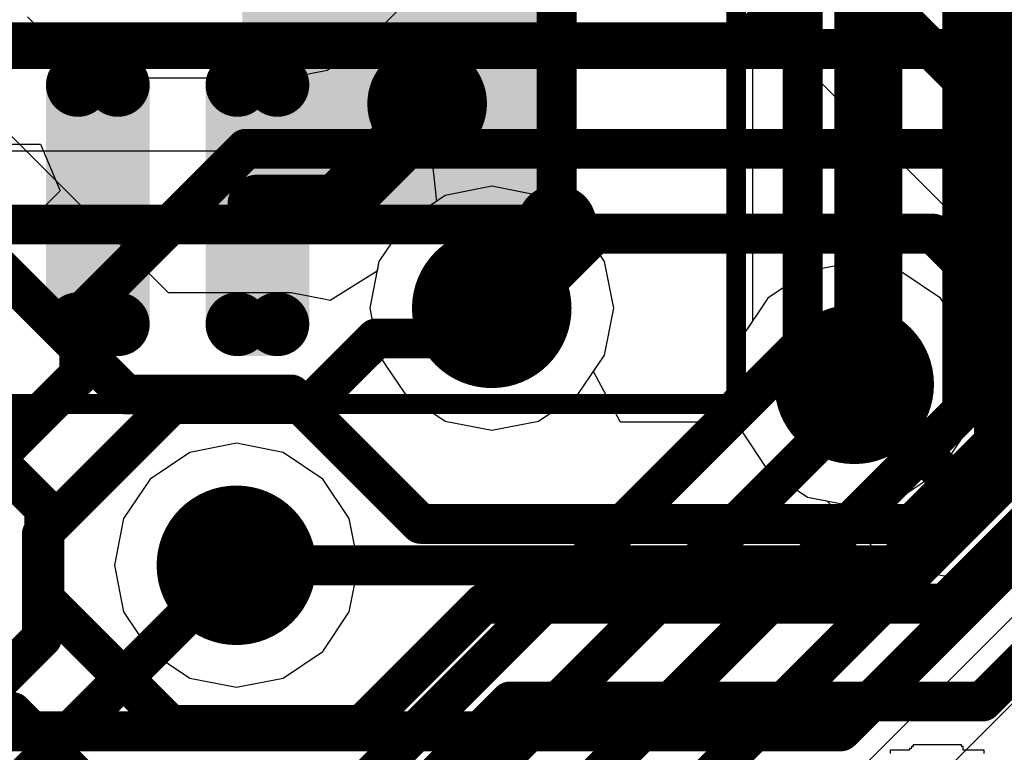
# Model space of a CAD drawing. Header units: millimetres. Extents: x -2 to 68, y -2 to 27.4.
# Tile 424 of 594: x 44.8 to 47.2, y 1.9 to 3.7. Entities that reach past the tile are written whole.
import ezdxf

# ---------------------------------------------------------------- set-up
doc = ezdxf.new("R2010")
doc.units = ezdxf.units.MM
for name, color, linetype in [('BottomLayer', 5, 'Continuous'), ('BottomOverlay', 54, 'Continuous'), ('BottomPaste', 16, 'Continuous'), ('BottomSolder', 6, 'Continuous'), ('DrillGuide', 244, 'Continuous'), ('Mechanical10', 56, 'Continuous'), ('Mechanical6', 56, 'Continuous'), ('MidLayer1', 16, 'Continuous'), ('MidLayer2', 76, 'Continuous'), ('MidLayer3', 90, 'Continuous'), ('MidLayer4', 156, 'Continuous'), ('MidLayer5', 130, 'Continuous'), ('MidLayer6', 216, 'Continuous'), ('MidLayer7', 6, 'Continuous'), ('MidLayer8', 54, 'Continuous'), ('MultiLayer', 9, 'Continuous'), ('TopLayer', 1, 'Continuous'), ('TopOverlay', 2, 'Continuous'), ('ViaHoleLayer', 16, 'Continuous')]:
    doc.layers.add(name, color=color, linetype=linetype)

# ---------------------------------------------------------------- blocks, each defined once
blk = doc.blocks.new('QFN127P600_8N_B_171')
at = {"layer": 'BottomLayer', "const_width": 0.05}
for points in [[(-1.825, -0.35, 1), (-1.775, -0.35, 1)], [(-1.225, -0.35, 1), (-1.175, -0.35, 1)], [(-1.825, -0.45, 1), (-1.775, -0.45, 1)], [(-1.225, -0.45, 1), (-1.175, -0.45, 1)], [(-1.825, -0.75, 1), (-1.775, -0.75, 1)], [(-1.225, -0.75, 1), (-1.175, -0.75, 1)], [(-1.825, -0.85, 1), (-1.775, -0.85, 1)], [(-1.225, -0.85, 1), (-1.175, -0.85, 1)]]:
    blk.add_lwpolyline(points, format="xyb", close=True, dxfattribs=at)
at = {"layer": 'BottomLayer'}
for points in [[(-1.8, -0.3), (-1.8, -0.5), (-1.2, -0.3), (-1.2, -0.5)], [(-1.85, -0.35), (-1.85, -0.45), (-1.15, -0.35), (-1.15, -0.45)], [(-1.8, -0.7), (-1.8, -0.9), (-1.2, -0.7), (-1.2, -0.9)], [(-1.85, -0.75), (-1.85, -0.85), (-1.15, -0.75), (-1.15, -0.85)]]:
    blk.add_solid(points, dxfattribs=at)
at = {"layer": 'BottomOverlay'}
for points, const_width in [([(-1.5, -1.55, 1), (-1.6, -1.55, 1)], 0.1), ([(-1.625, -1.55, 1), (-1.575, -1.55, 1)], 0.05), ([(-1.525, -1.55, 1), (-1.475, -1.55, 1)], 0.05)]:
    blk.add_lwpolyline(points, format="xyb", close=True, dxfattribs=dict(at, const_width=const_width))
at = {"layer": 'BottomPaste', "const_width": 0.05}
for points in [[(-1.825, -0.35, 1), (-1.775, -0.35, 1)], [(-1.225, -0.35, 1), (-1.175, -0.35, 1)], [(-1.825, -0.45, 1), (-1.775, -0.45, 1)], [(-1.225, -0.45, 1), (-1.175, -0.45, 1)], [(-1.825, -0.75, 1), (-1.775, -0.75, 1)], [(-1.225, -0.75, 1), (-1.175, -0.75, 1)], [(-1.825, -0.85, 1), (-1.775, -0.85, 1)], [(-1.225, -0.85, 1), (-1.175, -0.85, 1)]]:
    blk.add_lwpolyline(points, format="xyb", close=True, dxfattribs=at)
at = {"layer": 'BottomPaste'}
for points in [[(-1.8, -0.3), (-1.8, -0.5), (-1.2, -0.3), (-1.2, -0.5)], [(-1.85, -0.35), (-1.85, -0.45), (-1.15, -0.35), (-1.15, -0.45)], [(-1.8, -0.7), (-1.8, -0.9), (-1.2, -0.7), (-1.2, -0.9)], [(-1.85, -0.75), (-1.85, -0.85), (-1.15, -0.75), (-1.15, -0.85)]]:
    blk.add_solid(points, dxfattribs=at)
at = {"layer": 'BottomSolder', "const_width": 0.08}
for points in [[(-1.84, -0.35, 1), (-1.76, -0.35, 1)], [(-1.24, -0.35, 1), (-1.16, -0.35, 1)], [(-1.84, -0.45, 1), (-1.76, -0.45, 1)], [(-1.24, -0.45, 1), (-1.16, -0.45, 1)], [(-1.84, -0.75, 1), (-1.76, -0.75, 1)], [(-1.24, -0.75, 1), (-1.16, -0.75, 1)], [(-1.84, -0.85, 1), (-1.76, -0.85, 1)], [(-1.24, -0.85, 1), (-1.16, -0.85, 1)]]:
    blk.add_lwpolyline(points, format="xyb", close=True, dxfattribs=at)
at = {"layer": 'BottomSolder'}
for points in [[(-1.8, -0.27), (-1.8, -0.53), (-1.2, -0.27), (-1.2, -0.53)], [(-1.88, -0.35), (-1.88, -0.45), (-1.12, -0.35), (-1.12, -0.45)], [(-1.8, -0.67), (-1.8, -0.93), (-1.2, -0.67), (-1.2, -0.93)], [(-1.88, -0.75), (-1.88, -0.85), (-1.12, -0.75), (-1.12, -0.85)]]:
    blk.add_solid(points, dxfattribs=at)
at = {"layer": 'Mechanical10', "const_width": 0.1}
for points in [[(-1.55, 1.55), (-1.55, -1.55)], [(-1.55, -1.55), (1.55, -1.55)]]:
    blk.add_lwpolyline(points, dxfattribs=at)
at = {"layer": 'Mechanical10', "const_width": 0.05}
blk.add_lwpolyline([(-1.575, -1.55, 1), (-1.525, -1.55, 1)], format="xyb", close=True, dxfattribs=at)
blk.add_lwpolyline([(-1.575, -1.55, 1), (-1.525, -1.55, 1)], format="xyb", close=True, dxfattribs=at)
at = {"layer": 'Mechanical10'}
blk.add_solid([(-1.5504, -1.55), (-0.7624, -1.55), (-1.5504, -0.762), (-0.7624, -0.762)], dxfattribs=at)
at = {"layer": 'Mechanical6', "const_width": 0.05}
for points in [[(-2, 2), (-2, -2)], [(-2, -2), (2, -2)]]:
    blk.add_lwpolyline(points, dxfattribs=at)
at = {"layer": 'Mechanical6', "const_width": 0.025}
blk.add_lwpolyline([(-2.0125, -2, 1), (-1.9875, -2, 1)], format="xyb", close=True, dxfattribs=at)
blk.add_lwpolyline([(-2.0125, -2, 1), (-1.9875, -2, 1)], format="xyb", close=True, dxfattribs=at)

msp = doc.modelspace()

# ---------------------------------------------------------------- linework, layer by layer
at = {"layer": 'BottomLayer'}
msp.add_line((45.4593, 0.4329), (47.497, 2.4706), dxfattribs=at)
for points, const_width in [([(46.7168, 2.8993), (46.7168, 4.8746)], 0.1), ([(46.9168, 2.8165), (46.9168, 4.7918)], 0.1), ([(47.1168, 2.7337), (47.1168, 4.7089)], 0.1), ([(45.55, 3.25), (45.8, 3.5)], 0.15), ([(45.7754, 3.5029), (45.7971, 3.5029)], 0.15), ([(45.7971, 3.5029), (45.8, 3.5)], 0.15), ([(45.35, 3.25), (45.55, 3.25)], 0.15), ([(45.8617, 2.9143), (45.9373, 2.9899)], 0.1), ([(45.4828, 2.75), (45.6472, 2.9143)], 0.1), ([(45.6472, 2.9143), (45.8617, 2.9143)], 0.1), ([(44.9174, 1.1), (46.7168, 2.8993)], 0.1), ([(45.0003, 0.9), (46.9168, 2.8165)], 0.1), ([(44.8097, 2.4237), (45.136, 2.75)], 0.1), ([(45.136, 2.75), (45.4828, 2.75)], 0.1), ([(45.0831, 0.7), (47.1168, 2.7337)], 0.1), ([(45.166, 0.5), (47.3168, 2.6508)], 0.1), ([(44.8097, 2.1636), (44.8097, 2.4237)], 0.1), ([(44.2517, 1.3), (45.2973, 2.3456)], 0.1), ([(44.1461, 1.5), (44.8097, 2.1636)], 0.1)]:
    msp.add_lwpolyline(points, dxfattribs=dict(at, const_width=const_width))
for points, const_width in [([(45.7004, 3.5029, 1), (45.8504, 3.5029, 1)], 0.15), ([(45.7379, 3.5029, 1), (45.8129, 3.5029, 1)], 0.075), ([(45.7596, 3.5029, 1), (45.8346, 3.5029, 1)], 0.075), ([(45.7596, 3.5029, 1), (45.8346, 3.5029, 1)], 0.075), ([(45.7625, 3.5, 1), (45.8375, 3.5, 1)], 0.075), ([(45.7625, 3.5, 1), (45.8375, 3.5, 1)], 0.075), ([(45.3125, 3.25, 1), (45.3875, 3.25, 1)], 0.075), ([(45.5125, 3.25, 1), (45.5875, 3.25, 1)], 0.075), ([(45.5125, 3.25, 1), (45.5875, 3.25, 1)], 0.075), ([(45.8373, 2.9899, 1), (46.0373, 2.9899, 1)], 0.2), ([(45.9123, 2.9899, 1), (45.9622, 2.9899, 1)], 0.05), ([(45.6222, 2.9143, 1), (45.6722, 2.9143, 1)], 0.05), ([(45.6222, 2.9143, 1), (45.6722, 2.9143, 1)], 0.05), ([(45.8367, 2.9143, 1), (45.8867, 2.9143, 1)], 0.05), ([(45.8367, 2.9143, 1), (45.8867, 2.9143, 1)], 0.05), ([(46.6918, 2.8993, 1), (46.7418, 2.8993, 1)], 0.05), ([(46.6918, 2.8993, 1), (46.7418, 2.8993, 1)], 0.05), ([(46.8918, 2.8165, 1), (46.9418, 2.8165, 1)], 0.05), ([(46.8918, 2.8165, 1), (46.9418, 2.8165, 1)], 0.05), ([(45.111, 2.75, 1), (45.161, 2.75, 1)], 0.05), ([(45.111, 2.75, 1), (45.161, 2.75, 1)], 0.05), ([(45.4578, 2.75, 1), (45.5078, 2.75, 1)], 0.05), ([(45.4578, 2.75, 1), (45.5078, 2.75, 1)], 0.05), ([(47.0918, 2.7337, 1), (47.1418, 2.7337, 1)], 0.05), ([(47.0918, 2.7337, 1), (47.1418, 2.7337, 1)], 0.05), ([(45.1973, 2.3456, 1), (45.3973, 2.3456, 1)], 0.2), ([(44.7847, 2.4237, 1), (44.8347, 2.4237, 1)], 0.05), ([(44.7847, 2.4237, 1), (44.8347, 2.4237, 1)], 0.05), ([(45.2723, 2.3456, 1), (45.3223, 2.3456, 1)], 0.05), ([(44.7847, 2.1636, 1), (44.8347, 2.1636, 1)], 0.05), ([(44.7847, 2.1636, 1), (44.8347, 2.1636, 1)], 0.05)]:
    msp.add_lwpolyline(points, format="xyb", close=True, dxfattribs=dict(at, const_width=const_width))
at = {"layer": 'DrillGuide'}
for points, const_width in [([(45.7504, 3.5029, 1), (45.8004, 3.5029, 1)], 0.05), ([(45.8873, 2.9899, 1), (45.9873, 2.9899, 1)], 0.1), ([(46.7958, 2.7994, 1), (46.8958, 2.7994, 1)], 0.1), ([(45.2473, 2.3456, 1), (45.3473, 2.3456, 1)], 0.1)]:
    msp.add_lwpolyline(points, format="xyb", close=True, dxfattribs=dict(at, const_width=const_width))
at = {"layer": 'MidLayer1'}
for p, q in [((45.9373, 3.2958), (45.8202, 3.2725)), ((46.0543, 3.2725), (45.9373, 3.2958)), ((45.8202, 3.2725), (45.721, 3.2062)), ((46.1535, 3.2062), (46.0543, 3.2725)), ((45.721, 3.2062), (45.6547, 3.107)), ((46.2198, 3.107), (46.1535, 3.2062)), ((45.6547, 3.107), (45.6314, 2.9899)), ((46.2431, 2.9899), (46.2198, 3.107)), ((46.8458, 3.1053), (46.7287, 3.082)), ((46.9628, 3.082), (46.8458, 3.1053)), ((46.7287, 3.082), (46.6295, 3.0157)), ((47.0621, 3.0157), (46.9628, 3.082)), ((46.6295, 3.0157), (46.5632, 2.9165)), ((47.1284, 2.9165), (47.0621, 3.0157)), ((45.6314, 2.9899), (45.6547, 2.8728)), ((46.2198, 2.8728), (46.2431, 2.9899)), ((46.5632, 2.9165), (46.5399, 2.7994)), ((47.1516, 2.7994), (47.1284, 2.9165)), ((45.6547, 2.8728), (45.721, 2.7736)), ((46.1535, 2.7736), (46.2198, 2.8728)), ((46.5399, 2.7994), (46.5632, 2.6824)), ((47.1284, 2.6824), (47.1516, 2.7994)), ((45.721, 2.7736), (45.8202, 2.7073)), ((46.0543, 2.7073), (46.1535, 2.7736)), ((45.8202, 2.7073), (45.9373, 2.684)), ((45.9373, 2.684), (46.0543, 2.7073)), ((46.5632, 2.6824), (46.6295, 2.5831)), ((47.0621, 2.5831), (47.1284, 2.6824)), ((45.2973, 2.6515), (45.1803, 2.6282)), ((45.4144, 2.6282), (45.2973, 2.6515)), ((45.1803, 2.6282), (45.081, 2.5619)), ((45.5136, 2.5619), (45.4144, 2.6282)), ((46.6295, 2.5831), (46.7287, 2.5168)), ((46.9628, 2.5168), (47.0621, 2.5831)), ((45.081, 2.5619), (45.0147, 2.4627)), ((45.5799, 2.4627), (45.5136, 2.5619)), ((46.7287, 2.5168), (46.8458, 2.4935)), ((46.8458, 2.4935), (46.9628, 2.5168)), ((45.0147, 2.4627), (44.9914, 2.3456)), ((45.6032, 2.3456), (45.5799, 2.4627)), ((44.9914, 2.3456), (45.0147, 2.2286)), ((45.5799, 2.2286), (45.6032, 2.3456)), ((45.0147, 2.2286), (45.081, 2.1293)), ((45.5136, 2.1293), (45.5799, 2.2286)), ((45.081, 2.1293), (45.1803, 2.063)), ((45.4144, 2.063), (45.5136, 2.1293)), ((45.1803, 2.063), (45.2973, 2.0398)), ((45.2973, 2.0398), (45.4144, 2.063))]:
    msp.add_line(p, q, dxfattribs=at)
at = {"layer": 'MidLayer1', "const_width": 0.2}
for points in [[(45.8373, 2.9899, 1), (46.0373, 2.9899, 1)], [(46.7458, 2.7994, 1), (46.9458, 2.7994, 1)], [(45.1973, 2.3456, 1), (45.3973, 2.3456, 1)]]:
    msp.add_lwpolyline(points, format="xyb", close=True, dxfattribs=at)
at = {"layer": 'MidLayer2'}
for p, q in [((43.0244, 3.3851), (45.7775, 3.3851)), ((45.7775, 3.3851), (45.7879, 3.3578)), ((46.0866, 3.3578), (46.097, 3.3851)), ((46.097, 3.3851), (47.6695, 3.3851)), ((45.7879, 3.3578), (45.7987, 3.2581)), ((46.0758, 3.2581), (46.0866, 3.3578)), ((45.7987, 3.2581), (45.721, 3.2062)), ((46.1535, 3.2062), (46.0758, 3.2581)), ((45.721, 3.2062), (45.6547, 3.107)), ((46.2198, 3.107), (46.1535, 3.2062)), ((45.6547, 3.107), (45.6314, 2.9899)), ((46.2431, 2.9899), (46.2198, 3.107)), ((46.8458, 3.1053), (46.7287, 3.082)), ((46.9628, 3.082), (46.8458, 3.1053)), ((46.7287, 3.082), (46.6295, 3.0157)), ((47.0621, 3.0157), (46.9628, 3.082)), ((46.6295, 3.0157), (46.5632, 2.9165)), ((47.1284, 2.9165), (47.0621, 3.0157)), ((45.6314, 2.9899), (45.6547, 2.8728)), ((46.2198, 2.8728), (46.2431, 2.9899)), ((46.5632, 2.9165), (46.5399, 2.7994)), ((47.1381, 2.8676), (47.1284, 2.9165)), ((45.6547, 2.8728), (45.721, 2.7736)), ((46.1535, 2.7736), (46.2198, 2.8728)), ((47.1769, 2.8287), (47.1381, 2.8676)), ((48.5127, 2.8287), (47.1769, 2.8287)), ((46.5399, 2.7994), (46.5632, 2.6824)), ((45.721, 2.7736), (45.8202, 2.7073)), ((46.0543, 2.7073), (46.1535, 2.7736)), ((45.8202, 2.7073), (45.9373, 2.684)), ((45.9373, 2.684), (46.0543, 2.7073)), ((46.5632, 2.6824), (46.6295, 2.5831)), ((45.2973, 2.6515), (45.1803, 2.6282)), ((45.4144, 2.6282), (45.2973, 2.6515)), ((45.1803, 2.6282), (45.081, 2.5619)), ((45.5136, 2.5619), (45.4144, 2.6282)), ((46.6295, 2.5831), (46.7287, 2.5168)), ((45.081, 2.5619), (45.0147, 2.4627)), ((45.5799, 2.4627), (45.5136, 2.5619)), ((46.7287, 2.5168), (46.7776, 2.5071)), ((46.7776, 2.5071), (46.8911, 2.3936)), ((45.0147, 2.4627), (44.9914, 2.3456)), ((45.6032, 2.3456), (45.5799, 2.4627)), ((46.8911, 2.3936), (46.9738, 2.3384)), ((44.9914, 2.3456), (45.0147, 2.2286)), ((45.5799, 2.2286), (45.6032, 2.3456)), ((46.9738, 2.3384), (47.0713, 2.3189)), ((47.0713, 2.3189), (48.6183, 2.3189)), ((45.0147, 2.2286), (45.081, 2.1293)), ((45.5136, 2.1293), (45.5799, 2.2286)), ((45.081, 2.1293), (45.1803, 2.063)), ((45.4144, 2.063), (45.5136, 2.1293)), ((45.1803, 2.063), (45.2973, 2.0398)), ((45.2973, 2.0398), (45.4144, 2.063))]:
    msp.add_line(p, q, dxfattribs=at)
at = {"layer": 'MidLayer2', "const_width": 0.1}
for points in [[(43.0244, 3.64), (47.7716, 3.64)], [(46.8458, 2.7994), (47.0713, 2.5738)], [(47.0713, 2.5738), (48.6183, 2.5738)]]:
    msp.add_lwpolyline(points, dxfattribs=at)
at = {"layer": 'MidLayer2'}
for points, const_width in [([(45.8373, 2.9899, 1), (46.0373, 2.9899, 1)], 0.2), ([(46.7458, 2.7994, 1), (46.9458, 2.7994, 1)], 0.2), ([(46.8208, 2.7994, 1), (46.8708, 2.7994, 1)], 0.05), ([(47.0463, 2.5738, 1), (47.0963, 2.5738, 1)], 0.05), ([(47.0463, 2.5738, 1), (47.0963, 2.5738, 1)], 0.05), ([(45.1973, 2.3456, 1), (45.3973, 2.3456, 1)], 0.2)]:
    msp.add_lwpolyline(points, format="xyb", close=True, dxfattribs=dict(at, const_width=const_width))
at = {"layer": 'MidLayer3'}
for p, q in [((46.4479, 3.8707), (47.6988, 2.6198)), ((45.9373, 3.2958), (45.8202, 3.2725)), ((46.0543, 3.2725), (45.9373, 3.2958)), ((45.8202, 3.2725), (45.721, 3.2062)), ((46.1535, 3.2062), (46.0543, 3.2725)), ((45.721, 3.2062), (45.6547, 3.107)), ((46.2198, 3.107), (46.1535, 3.2062)), ((45.6547, 3.107), (45.6314, 2.9899)), ((46.2431, 2.9899), (46.2198, 3.107)), ((46.8458, 3.1053), (46.7287, 3.082)), ((46.9628, 3.082), (46.8458, 3.1053)), ((46.7287, 3.082), (46.6295, 3.0157)), ((47.0621, 3.0157), (46.9628, 3.082)), ((46.6295, 3.0157), (46.5632, 2.9165)), ((47.1284, 2.9165), (47.0621, 3.0157)), ((45.6314, 2.9899), (45.6547, 2.8728)), ((46.2198, 2.8728), (46.2431, 2.9899)), ((46.5632, 2.9165), (46.5399, 2.7994)), ((47.1516, 2.7994), (47.1284, 2.9165)), ((45.6547, 2.8728), (45.721, 2.7736)), ((46.1535, 2.7736), (46.2198, 2.8728)), ((46.5399, 2.7994), (46.5632, 2.6824)), ((47.1284, 2.6824), (47.1516, 2.7994)), ((45.721, 2.7736), (45.8202, 2.7073)), ((46.0543, 2.7073), (46.1535, 2.7736)), ((45.8202, 2.7073), (45.9373, 2.684)), ((45.9373, 2.684), (46.0543, 2.7073)), ((46.5632, 2.6824), (46.6295, 2.5831)), ((47.0621, 2.5831), (47.1284, 2.6824)), ((45.2973, 2.6515), (45.1803, 2.6282)), ((45.4144, 2.6282), (45.2973, 2.6515)), ((45.1803, 2.6282), (45.081, 2.5619)), ((45.5136, 2.5619), (45.4144, 2.6282)), ((46.6295, 2.5831), (46.7287, 2.5168)), ((46.9628, 2.5168), (47.0621, 2.5831)), ((45.081, 2.5619), (45.0147, 2.4627)), ((45.5799, 2.4627), (45.5136, 2.5619)), ((46.7287, 2.5168), (46.8458, 2.4935)), ((46.8458, 2.4935), (46.9628, 2.5168)), ((45.0147, 2.4627), (44.9914, 2.3456)), ((45.6032, 2.3456), (45.5799, 2.4627)), ((44.9914, 2.3456), (45.0147, 2.2286)), ((45.5799, 2.2286), (45.6032, 2.3456)), ((45.0147, 2.2286), (45.081, 2.1293)), ((45.5136, 2.1293), (45.5799, 2.2286)), ((45.081, 2.1293), (45.1803, 2.063)), ((45.4144, 2.063), (45.5136, 2.1293)), ((45.1803, 2.063), (45.2973, 2.0398)), ((45.2973, 2.0398), (45.4144, 2.063))]:
    msp.add_line(p, q, dxfattribs=at)
at = {"layer": 'MidLayer3', "const_width": 0.1}
for points in [[(46.4397, 4.5221), (47.9619, 3)], [(46.5535, 4.1256), (47.879, 2.8)]]:
    msp.add_lwpolyline(points, dxfattribs=at)
at = {"layer": 'MidLayer3', "const_width": 0.2}
for points in [[(45.8373, 2.9899, 1), (46.0373, 2.9899, 1)], [(46.7458, 2.7994, 1), (46.9458, 2.7994, 1)], [(45.1973, 2.3456, 1), (45.3973, 2.3456, 1)]]:
    msp.add_lwpolyline(points, format="xyb", close=True, dxfattribs=at)
at = {"layer": 'MidLayer4'}
for p, q in [((45.9373, 3.2958), (45.8202, 3.2725)), ((46.0543, 3.2725), (45.9373, 3.2958)), ((45.8202, 3.2725), (45.721, 3.2062)), ((46.1535, 3.2062), (46.0543, 3.2725)), ((45.721, 3.2062), (45.6547, 3.107)), ((46.2198, 3.107), (46.1535, 3.2062)), ((45.6547, 3.107), (45.6314, 2.9899)), ((46.2431, 2.9899), (46.2198, 3.107)), ((46.8458, 3.1053), (46.7287, 3.082)), ((46.9628, 3.082), (46.8458, 3.1053)), ((46.7287, 3.082), (46.6295, 3.0157)), ((47.0621, 3.0157), (46.9628, 3.082)), ((46.6295, 3.0157), (46.5632, 2.9165)), ((47.1284, 2.9165), (47.0621, 3.0157)), ((45.6314, 2.9899), (45.6547, 2.8728)), ((46.2198, 2.8728), (46.2431, 2.9899)), ((46.5632, 2.9165), (46.5399, 2.7994)), ((47.1516, 2.7994), (47.1284, 2.9165)), ((45.6547, 2.8728), (45.721, 2.7736)), ((46.1535, 2.7736), (46.2198, 2.8728)), ((46.5399, 2.7994), (46.5632, 2.6824)), ((47.1284, 2.6824), (47.1516, 2.7994)), ((45.721, 2.7736), (45.8202, 2.7073)), ((46.0543, 2.7073), (46.1535, 2.7736)), ((45.8202, 2.7073), (45.9373, 2.684)), ((45.9373, 2.684), (46.0543, 2.7073)), ((46.5632, 2.6824), (46.6295, 2.5831)), ((47.0621, 2.5831), (47.1284, 2.6824)), ((45.2973, 2.6515), (45.1803, 2.6282)), ((45.4144, 2.6282), (45.2973, 2.6515)), ((45.1803, 2.6282), (45.081, 2.5619)), ((45.5136, 2.5619), (45.4144, 2.6282)), ((46.6295, 2.5831), (46.7287, 2.5168)), ((46.9628, 2.5168), (47.0621, 2.5831)), ((45.081, 2.5619), (45.0147, 2.4627)), ((45.5799, 2.4627), (45.5136, 2.5619)), ((46.7287, 2.5168), (46.8458, 2.4935)), ((46.8458, 2.4935), (46.9628, 2.5168)), ((45.0147, 2.4627), (44.9914, 2.3456)), ((45.6032, 2.3456), (45.5799, 2.4627)), ((44.9914, 2.3456), (45.0147, 2.2286)), ((45.5799, 2.2286), (45.6032, 2.3456)), ((45.0147, 2.2286), (45.081, 2.1293)), ((45.5136, 2.1293), (45.5799, 2.2286)), ((45.081, 2.1293), (45.1803, 2.063)), ((45.4144, 2.063), (45.5136, 2.1293)), ((45.1803, 2.063), (45.2973, 2.0398)), ((45.2973, 2.0398), (45.4144, 2.063))]:
    msp.add_line(p, q, dxfattribs=at)
for points, const_width in [([(45.7004, 3.5029, 1), (45.8504, 3.5029, 1)], 0.15), ([(45.8373, 2.9899, 1), (46.0373, 2.9899, 1)], 0.2), ([(46.7458, 2.7994, 1), (46.9458, 2.7994, 1)], 0.2), ([(45.1973, 2.3456, 1), (45.3973, 2.3456, 1)], 0.2)]:
    msp.add_lwpolyline(points, format="xyb", close=True, dxfattribs=dict(at, const_width=const_width))
at = {"layer": 'MidLayer5'}
for p, q in [((46.5909, 4.4708), (46.5909, 2.9579)), ((45.6073, 3.6423), (46.1802, 4.2152)), ((44.7741, 3.7205), (44.8523, 3.6423)), ((44.8523, 3.6423), (44.935, 3.587)), ((45.5246, 3.587), (45.6073, 3.6423)), ((44.935, 3.587), (45.0325, 3.5676)), ((45.4271, 3.5676), (45.5246, 3.587)), ((45.0325, 3.5676), (45.4271, 3.5676)), ((45.1268, 3.0287), (44.7252, 3.4302)), ((45.9373, 3.2958), (45.8202, 3.2725)), ((46.0543, 3.2725), (45.9373, 3.2958)), ((45.8202, 3.2725), (45.721, 3.2062)), ((46.1535, 3.2062), (46.0543, 3.2725)), ((45.721, 3.2062), (45.6547, 3.107)), ((46.2198, 3.107), (46.1535, 3.2062)), ((45.6547, 3.107), (45.65, 3.0834)), ((46.2431, 2.9899), (46.2198, 3.107)), ((45.65, 3.0834), (45.5324, 3.0093)), ((45.4348, 3.0287), (45.1268, 3.0287)), ((45.5162, 3.0125), (45.4348, 3.0287)), ((45.5324, 3.0093), (45.5162, 3.0125)), ((46.2198, 2.8728), (46.2431, 2.9899)), ((46.5909, 2.9579), (46.5632, 2.9165)), ((46.5632, 2.9165), (46.5399, 2.7994)), ((46.1921, 2.8313), (46.2198, 2.8728)), ((46.26, 2.7043), (46.1921, 2.8313)), ((46.5399, 2.7994), (46.4618, 2.7043)), ((46.4618, 2.7043), (46.26, 2.7043))]:
    msp.add_line(p, q, dxfattribs=at)
at = {"layer": 'MidLayer5', "const_width": 0.1}
for points in [[(46.8458, 2.7994), (46.8458, 4.4708)], [(47.1958, 2.6544), (47.1958, 4.4348)], [(44.545, 3.25), (45.0212, 2.7738)], [(47.0736, 2.2494), (47.7406, 2.9164)], [(44.4047, 2.9), (44.816, 2.4887)], [(45.0212, 2.7738), (45.4348, 2.7738)], [(45.4348, 2.7738), (45.7592, 2.4494)], [(47.1677, 2.0042), (47.88, 2.7164)], [(46.9907, 2.4494), (47.1958, 2.6544)], [(44.816, 2.2613), (44.816, 2.4887)], [(45.7592, 2.4494), (46.9907, 2.4494)], [(44.816, 2.2613), (45.1316, 1.9456)], [(45.6122, 1.9456), (45.916, 2.2494)], [(45.916, 2.2494), (47.0736, 2.2494)], [(45.714, 1.7348), (45.9834, 2.0042)], [(45.9834, 2.0042), (47.1677, 2.0042)], [(43.576, 1.9775), (44.7362, 1.9775)], [(44.7362, 1.9775), (44.9789, 1.7348)], [(45.1316, 1.9456), (45.6122, 1.9456)]]:
    msp.add_lwpolyline(points, dxfattribs=at)
at = {"layer": 'MidLayer5'}
for points, const_width in [([(45.8373, 2.9899, 1), (46.0373, 2.9899, 1)], 0.2), ([(46.7458, 2.7994, 1), (46.9458, 2.7994, 1)], 0.2), ([(46.8208, 2.7994, 1), (46.8708, 2.7994, 1)], 0.05), ([(44.9962, 2.7738, 1), (45.0462, 2.7738, 1)], 0.05), ([(44.9962, 2.7738, 1), (45.0462, 2.7738, 1)], 0.05), ([(45.4098, 2.7738, 1), (45.4598, 2.7738, 1)], 0.05), ([(45.4098, 2.7738, 1), (45.4598, 2.7738, 1)], 0.05), ([(47.1708, 2.6544, 1), (47.2208, 2.6544, 1)], 0.05), ([(47.1708, 2.6544, 1), (47.2208, 2.6544, 1)], 0.05), ([(45.1973, 2.3456, 1), (45.3973, 2.3456, 1)], 0.2), ([(44.791, 2.4887, 1), (44.841, 2.4887, 1)], 0.05), ([(44.791, 2.4887, 1), (44.841, 2.4887, 1)], 0.05), ([(45.7342, 2.4494, 1), (45.7842, 2.4494, 1)], 0.05), ([(45.7342, 2.4494, 1), (45.7842, 2.4494, 1)], 0.05), ([(46.9657, 2.4494, 1), (47.0157, 2.4494, 1)], 0.05), ([(46.9657, 2.4494, 1), (47.0157, 2.4494, 1)], 0.05), ([(44.791, 2.2613, 1), (44.841, 2.2613, 1)], 0.05), ([(44.791, 2.2613, 1), (44.841, 2.2613, 1)], 0.05), ([(45.891, 2.2494, 1), (45.941, 2.2494, 1)], 0.05), ([(45.891, 2.2494, 1), (45.941, 2.2494, 1)], 0.05), ([(47.0486, 2.2494, 1), (47.0986, 2.2494, 1)], 0.05), ([(47.0486, 2.2494, 1), (47.0986, 2.2494, 1)], 0.05), ([(45.9584, 2.0042, 1), (46.0084, 2.0042, 1)], 0.05), ([(45.9584, 2.0042, 1), (46.0084, 2.0042, 1)], 0.05), ([(47.1427, 2.0042, 1), (47.1927, 2.0042, 1)], 0.05), ([(47.1427, 2.0042, 1), (47.1927, 2.0042, 1)], 0.05), ([(44.7112, 1.9775, 1), (44.7612, 1.9775, 1)], 0.05), ([(44.7112, 1.9775, 1), (44.7612, 1.9775, 1)], 0.05), ([(45.1066, 1.9456, 1), (45.1566, 1.9456, 1)], 0.05), ([(45.1066, 1.9456, 1), (45.1566, 1.9456, 1)], 0.05), ([(45.5872, 1.9456, 1), (45.6372, 1.9456, 1)], 0.05), ([(45.5872, 1.9456, 1), (45.6372, 1.9456, 1)], 0.05)]:
    msp.add_lwpolyline(points, format="xyb", close=True, dxfattribs=dict(at, const_width=const_width))
at = {"layer": 'MidLayer6'}
for p, q in [((41.6612, 3.4018), (44.8066, 3.4018)), ((44.8066, 3.4018), (44.8552, 3.2844)), ((44.8552, 3.2844), (44.7362, 3.1655)), ((46.9924, 1.7491), (47.3884, 2.1451))]:
    msp.add_line(p, q, dxfattribs=at)
at = {"layer": 'MidLayer6', "const_width": 0.1}
for points in [[(46.5734, 3.6567), (48.1978, 5.281)], [(41.5557, 3.6567), (46.5734, 3.6567)], [(44.9037, 2.9725), (45.3211, 3.3899)], [(45.3211, 3.3899), (47.1406, 3.3899)], [(47.1406, 3.3899), (47.522, 3.0085)], [(46.0087, 2.9899), (46.1958, 3.177)], [(46.1958, 3.177), (47.0443, 3.177)], [(47.0443, 3.177), (47.4128, 2.8085)], [(45.9373, 2.9899), (46.0087, 2.9899)], [(44.9037, 2.8233), (44.9037, 2.9725)], [(44.4097, 2.3293), (44.9037, 2.8233)], [(46.9456, 2.3456), (47.2085, 2.6085)], [(47.2085, 2.6085), (48.7961, 2.6085)], [(46.8122, 1.9293), (47.2828, 2.4)], [(45.2973, 2.3456), (46.9456, 2.3456)], [(44.1192, 1.9293), (46.8122, 1.9293)]]:
    msp.add_lwpolyline(points, dxfattribs=at)
at = {"layer": 'MidLayer6'}
for points, const_width in [([(46.5484, 3.6567, 1), (46.5984, 3.6567, 1)], 0.05), ([(46.5484, 3.6567, 1), (46.5984, 3.6567, 1)], 0.05), ([(45.2961, 3.3899, 1), (45.3461, 3.3899, 1)], 0.05), ([(45.2961, 3.3899, 1), (45.3461, 3.3899, 1)], 0.05), ([(47.1156, 3.3899, 1), (47.1656, 3.3899, 1)], 0.05), ([(47.1156, 3.3899, 1), (47.1656, 3.3899, 1)], 0.05), ([(46.1708, 3.177, 1), (46.2208, 3.177, 1)], 0.05), ([(46.1708, 3.177, 1), (46.2208, 3.177, 1)], 0.05), ([(47.0193, 3.177, 1), (47.0693, 3.177, 1)], 0.05), ([(47.0193, 3.177, 1), (47.0693, 3.177, 1)], 0.05), ([(45.8373, 2.9899, 1), (46.0373, 2.9899, 1)], 0.2), ([(45.9123, 2.9899, 1), (45.9622, 2.9899, 1)], 0.05), ([(45.9837, 2.9899, 1), (46.0337, 2.9899, 1)], 0.05), ([(45.9837, 2.9899, 1), (46.0337, 2.9899, 1)], 0.05), ([(44.8787, 2.9725, 1), (44.9287, 2.9725, 1)], 0.05), ([(44.8787, 2.9725, 1), (44.9287, 2.9725, 1)], 0.05), ([(46.7458, 2.7994, 1), (46.9458, 2.7994, 1)], 0.2), ([(44.8787, 2.8233, 1), (44.9287, 2.8233, 1)], 0.05), ([(44.8787, 2.8233, 1), (44.9287, 2.8233, 1)], 0.05), ([(47.1835, 2.6085, 1), (47.2335, 2.6085, 1)], 0.05), ([(47.1835, 2.6085, 1), (47.2335, 2.6085, 1)], 0.05), ([(45.1973, 2.3456, 1), (45.3973, 2.3456, 1)], 0.2), ([(45.2723, 2.3456, 1), (45.3223, 2.3456, 1)], 0.05), ([(46.9206, 2.3456, 1), (46.9706, 2.3456, 1)], 0.05), ([(46.9206, 2.3456, 1), (46.9706, 2.3456, 1)], 0.05), ([(46.7872, 1.9293, 1), (46.8372, 1.9293, 1)], 0.05), ([(46.7872, 1.9293, 1), (46.8372, 1.9293, 1)], 0.05)]:
    msp.add_lwpolyline(points, format="xyb", close=True, dxfattribs=dict(at, const_width=const_width))
at = {"layer": 'MidLayer7'}
for p, q in [((45.9373, 3.2958), (45.8202, 3.2725)), ((46.0543, 3.2725), (45.9373, 3.2958)), ((45.8202, 3.2725), (45.721, 3.2062)), ((46.1535, 3.2062), (46.0543, 3.2725)), ((45.721, 3.2062), (45.6547, 3.107)), ((46.2198, 3.107), (46.1535, 3.2062)), ((45.6547, 3.107), (45.6314, 2.9899)), ((46.2431, 2.9899), (46.2198, 3.107)), ((46.8458, 3.1053), (46.7287, 3.082)), ((46.9628, 3.082), (46.8458, 3.1053)), ((46.7287, 3.082), (46.6295, 3.0157)), ((47.0621, 3.0157), (46.9628, 3.082)), ((46.6295, 3.0157), (46.5632, 2.9165)), ((47.1284, 2.9165), (47.0621, 3.0157)), ((45.6314, 2.9899), (45.6547, 2.8728)), ((46.2198, 2.8728), (46.2431, 2.9899)), ((46.5632, 2.9165), (46.5399, 2.7994)), ((47.1516, 2.7994), (47.1284, 2.9165)), ((45.6547, 2.8728), (45.721, 2.7736)), ((46.1535, 2.7736), (46.2198, 2.8728)), ((46.5399, 2.7994), (46.5632, 2.6824)), ((47.1284, 2.6824), (47.1516, 2.7994)), ((45.721, 2.7736), (45.8202, 2.7073)), ((46.0543, 2.7073), (46.1535, 2.7736)), ((45.8202, 2.7073), (45.9373, 2.684)), ((45.9373, 2.684), (46.0543, 2.7073)), ((46.5632, 2.6824), (46.6295, 2.5831)), ((47.0621, 2.5831), (47.1284, 2.6824)), ((45.2973, 2.6515), (45.1803, 2.6282)), ((45.4144, 2.6282), (45.2973, 2.6515)), ((45.1803, 2.6282), (45.081, 2.5619)), ((45.5136, 2.5619), (45.4144, 2.6282)), ((46.6295, 2.5831), (46.7287, 2.5168)), ((46.9628, 2.5168), (47.0621, 2.5831)), ((45.081, 2.5619), (45.0147, 2.4627)), ((45.5799, 2.4627), (45.5136, 2.5619)), ((46.7287, 2.5168), (46.8458, 2.4935)), ((46.8458, 2.4935), (46.9628, 2.5168)), ((45.0147, 2.4627), (44.9914, 2.3456)), ((45.6032, 2.3456), (45.5799, 2.4627)), ((44.9914, 2.3456), (45.0147, 2.2286)), ((45.5799, 2.2286), (45.6032, 2.3456)), ((45.0147, 2.2286), (45.081, 2.1293)), ((45.5136, 2.1293), (45.5799, 2.2286)), ((45.081, 2.1293), (45.1803, 2.063)), ((45.4144, 2.063), (45.5136, 2.1293)), ((45.1803, 2.063), (45.2973, 2.0398)), ((45.2973, 2.0398), (45.4144, 2.063))]:
    msp.add_line(p, q, dxfattribs=at)
at = {"layer": 'MidLayer7', "const_width": 0.2}
for points in [[(45.8373, 2.9899, 1), (46.0373, 2.9899, 1)], [(46.7458, 2.7994, 1), (46.9458, 2.7994, 1)], [(45.1973, 2.3456, 1), (45.3973, 2.3456, 1)]]:
    msp.add_lwpolyline(points, format="xyb", close=True, dxfattribs=at)
at = {"layer": 'MidLayer8'}
for p, q in [((45.9373, 3.2958), (45.8202, 3.2725)), ((46.0543, 3.2725), (45.9373, 3.2958)), ((45.8202, 3.2725), (45.721, 3.2062)), ((46.1535, 3.2062), (46.0543, 3.2725)), ((45.721, 3.2062), (45.6547, 3.107)), ((46.2198, 3.107), (46.1535, 3.2062)), ((45.6547, 3.107), (45.6314, 2.9899)), ((46.2431, 2.9899), (46.2198, 3.107)), ((46.8458, 3.1053), (46.7287, 3.082)), ((46.9628, 3.082), (46.8458, 3.1053)), ((46.7287, 3.082), (46.6295, 3.0157)), ((47.0621, 3.0157), (46.9628, 3.082)), ((46.6295, 3.0157), (46.5632, 2.9165)), ((47.1284, 2.9165), (47.0621, 3.0157)), ((45.6314, 2.9899), (45.6547, 2.8728)), ((46.2198, 2.8728), (46.2431, 2.9899)), ((46.5632, 2.9165), (46.5399, 2.7994)), ((47.1516, 2.7994), (47.1284, 2.9165)), ((45.6547, 2.8728), (45.721, 2.7736)), ((46.1535, 2.7736), (46.2198, 2.8728)), ((46.5399, 2.7994), (46.5632, 2.6824)), ((47.1284, 2.6824), (47.1516, 2.7994)), ((45.721, 2.7736), (45.8202, 2.7073)), ((46.0543, 2.7073), (46.1535, 2.7736)), ((45.8202, 2.7073), (45.9373, 2.684)), ((45.9373, 2.684), (46.0543, 2.7073)), ((46.5632, 2.6824), (46.6295, 2.5831)), ((47.0621, 2.5831), (47.1284, 2.6824)), ((45.2973, 2.6515), (45.1803, 2.6282)), ((45.4144, 2.6282), (45.2973, 2.6515)), ((45.1803, 2.6282), (45.081, 2.5619)), ((45.5136, 2.5619), (45.4144, 2.6282)), ((46.6295, 2.5831), (46.7287, 2.5168)), ((46.9628, 2.5168), (47.0621, 2.5831)), ((45.081, 2.5619), (45.0147, 2.4627)), ((45.5799, 2.4627), (45.5136, 2.5619)), ((46.7287, 2.5168), (46.8458, 2.4935)), ((46.8458, 2.4935), (46.9628, 2.5168)), ((45.0147, 2.4627), (44.9914, 2.3456)), ((45.6032, 2.3456), (45.5799, 2.4627)), ((44.9914, 2.3456), (45.0147, 2.2286)), ((45.5799, 2.2286), (45.6032, 2.3456)), ((45.0147, 2.2286), (45.081, 2.1293)), ((45.5136, 2.1293), (45.5799, 2.2286)), ((45.081, 2.1293), (45.1803, 2.063)), ((45.4144, 2.063), (45.5136, 2.1293)), ((45.1803, 2.063), (45.2973, 2.0398)), ((45.2973, 2.0398), (45.4144, 2.063))]:
    msp.add_line(p, q, dxfattribs=at)
at = {"layer": 'MidLayer8', "const_width": 0.2}
for points in [[(45.8373, 2.9899, 1), (46.0373, 2.9899, 1)], [(46.7458, 2.7994, 1), (46.9458, 2.7994, 1)], [(45.1973, 2.3456, 1), (45.3973, 2.3456, 1)]]:
    msp.add_lwpolyline(points, format="xyb", close=True, dxfattribs=at)
at = {"layer": 'MultiLayer'}
for points, const_width in [([(45.7004, 3.5029, 1), (45.8504, 3.5029, 1)], 0.15), ([(45.8373, 2.9899, 1), (46.0373, 2.9899, 1)], 0.2), ([(46.7458, 2.7994, 1), (46.9458, 2.7994, 1)], 0.2), ([(45.1973, 2.3456, 1), (45.3973, 2.3456, 1)], 0.2)]:
    msp.add_lwpolyline(points, format="xyb", close=True, dxfattribs=dict(at, const_width=const_width))
at = {"layer": 'TopLayer'}
for p, q in [((45.9373, 3.2958), (45.8202, 3.2725)), ((46.0543, 3.2725), (45.9373, 3.2958)), ((45.8202, 3.2725), (45.721, 3.2062)), ((46.1535, 3.2062), (46.0543, 3.2725)), ((45.721, 3.2062), (45.6547, 3.107)), ((46.2198, 3.107), (46.1535, 3.2062)), ((45.6547, 3.107), (45.6314, 2.9899)), ((46.2431, 2.9899), (46.2198, 3.107)), ((45.6314, 2.9899), (45.6547, 2.8728)), ((46.2198, 2.8728), (46.2431, 2.9899)), ((45.6547, 2.8728), (45.721, 2.7736)), ((46.1535, 2.7736), (46.2198, 2.8728)), ((45.721, 2.7736), (45.8202, 2.7073)), ((46.0543, 2.7073), (46.1535, 2.7736)), ((45.8202, 2.7073), (45.9373, 2.684)), ((45.9373, 2.684), (46.0543, 2.7073)), ((45.2973, 2.6515), (45.1803, 2.6282)), ((45.4144, 2.6282), (45.2973, 2.6515)), ((45.1803, 2.6282), (45.081, 2.5619)), ((45.5136, 2.5619), (45.4144, 2.6282)), ((45.081, 2.5619), (45.0147, 2.4627)), ((45.5799, 2.4627), (45.5136, 2.5619)), ((45.0147, 2.4627), (44.9914, 2.3456)), ((45.6032, 2.3456), (45.5799, 2.4627)), ((44.9914, 2.3456), (45.0147, 2.2286)), ((45.5799, 2.2286), (45.6032, 2.3456)), ((45.0147, 2.2286), (45.081, 2.1293)), ((45.5136, 2.1293), (45.5799, 2.2286)), ((45.081, 2.1293), (45.1803, 2.063)), ((45.4144, 2.063), (45.5136, 2.1293)), ((45.1803, 2.063), (45.2973, 2.0398)), ((45.2973, 2.0398), (45.4144, 2.063))]:
    msp.add_line(p, q, dxfattribs=at)
at = {"layer": 'TopLayer', "const_width": 0.2}
for points in [[(45.8373, 2.9899, 1), (46.0373, 2.9899, 1)], [(45.1973, 2.3456, 1), (45.3973, 2.3456, 1)]]:
    msp.add_lwpolyline(points, format="xyb", close=True, dxfattribs=at)
at = {"layer": 'TopOverlay'}
for p, q in [((46.9371, 1.8741), (46.9371, 1.883)), ((46.9371, 1.883), (46.9856, 1.883)), ((46.9856, 1.883), (46.9856, 1.8874)), ((46.9856, 1.8874), (46.99, 1.8874)), ((46.99, 1.8874), (46.99, 1.8918)), ((46.99, 1.8918), (46.9944, 1.8918)), ((46.9944, 1.8918), (46.9944, 1.8962)), ((46.9944, 1.8962), (47.1135, 1.8962)), ((47.1135, 1.8962), (47.1135, 1.8918)), ((47.1135, 1.8918), (47.1179, 1.8918)), ((47.1179, 1.8918), (47.1179, 1.883)), ((47.1179, 1.883), (47.1708, 1.883)), ((47.1708, 1.883), (47.1708, 1.8741))]:
    msp.add_line(p, q, dxfattribs=at)
at = {"layer": 'ViaHoleLayer'}
for points, const_width in [([(45.7504, 3.5029, 1), (45.8004, 3.5029, 1)], 0.05), ([(45.8873, 2.9899, 1), (45.9873, 2.9899, 1)], 0.1), ([(46.7958, 2.7994, 1), (46.8958, 2.7994, 1)], 0.1), ([(45.2473, 2.3456, 1), (45.3473, 2.3456, 1)], 0.1)]:
    msp.add_lwpolyline(points, format="xyb", close=True, dxfattribs=dict(at, const_width=const_width))

# ---------------------------------------------------------------- block references
at = {"rotation": 90}
msp.add_blockref('QFN127P600_8N_B_171', (44.55, 4.75), dxfattribs=at)

doc.saveas('drawing.dxf')
